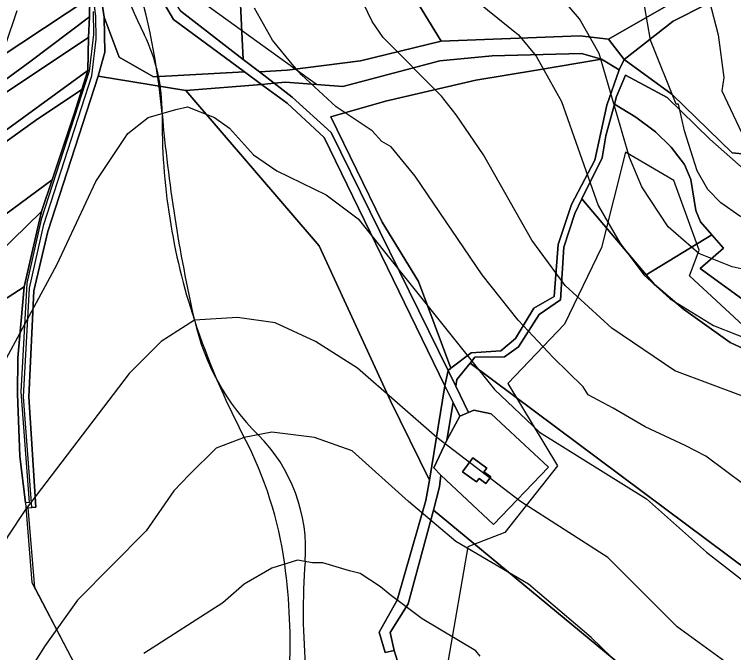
# Model space of a CAD drawing. Extents: x -510989 to -501240, y -1184665 to -1176089.
# Drawn here: x -504094 to -503824.4, y -1182213.7 to -1181974.3 of the extents above; entities that cross this region are included whole.
import ezdxf

# ---------------------------------------------------------------- set-up
doc = ezdxf.new("R2010")
doc.units = 0
for name, color, linetype in [('lesni_pozemek', 7, 'Continuous'), ('NAVRH_interakcni_prvky', 7, 'Continuous'), ('NAVRH_rozvodnice', 7, 'Continuous'), ('orna_puda', 7, 'Continuous'), ('ostatni_plocha_x_jina_plocha', 7, 'Continuous'), ('ostatni_plocha_x_neplodna_puda', 7, 'Continuous'), ('ostatni_plocha_x_ostatni_komunikace', 7, 'Continuous'), ('popis', 7, 'Continuous'), ('STAV_povodi', 7, 'Continuous'), ('STAV_systematicke_odvodneni', 7, 'Continuous'), ('STAV_zaplavove_uzemi', 7, 'Continuous'), ('trvaly_travni_porost', 7, 'Continuous'), ('vrstevnice_01', 7, 'Continuous'), ('vrstevnice_02', 7, 'Continuous'), ('zastavena_plocha_a_nadvori', 7, 'Continuous')]:
    doc.layers.add(name, color=color, linetype=linetype)

msp = doc.modelspace()

# ---------------------------------------------------------------- linework, layer by layer
at = {"layer": 'lesni_pozemek'}
for points in [[(-503881.35, -1181989.05), (-503873.91, -1181991.08), (-503898.28, -1181995.25), (-503921.05, -1181999.05), (-503954.88, -1182006.83), (-503975.41, -1182012.73), (-503956.18, -1182052.3), (-503942.51, -1182074.56), (-503930.41, -1182107.03), (-503931.44, -1182107.84), (-503975.2, -1182018.61), (-503989.92, -1182005.33), (-503996.6, -1182000.17), (-503992.33, -1181999.81), (-503970.86, -1182001.42), (-503934.46, -1181991.81), (-503914.84, -1181989.9)], [(-503867.33, -1181995.07), (-503871.96, -1182008.42), (-503876.44, -1182029.06), (-503885.1, -1182045.66), (-503890.11, -1182060.62), (-503891.68, -1182080.12), (-503899.29, -1182084.47), (-503906.16, -1182095.86), (-503911.67, -1182100.45), (-503922.79, -1182101.2), (-503930.41, -1182107.03), (-503942.51, -1182074.56), (-503956.18, -1182052.3), (-503975.41, -1182012.73), (-503954.88, -1182006.83), (-503921.05, -1181999.05), (-503898.28, -1181995.25), (-503873.91, -1181991.08)], [(-504068.72, -1182002.53), (-504071.49, -1182011.25), (-504079.83, -1182036.37), (-504112.59, -1182060.48), (-504143.77, -1182081.92), (-504186.66, -1182113.76), (-504247.56, -1182152.56), (-504283.09, -1182175.02), (-504283.14, -1182174.9), (-504290.59, -1182160.1), (-504294.81, -1182152.48), (-504254.01, -1182125.59), (-504198.98, -1182091.04), (-504175.66, -1182074.94), (-504143.34, -1182053.99), (-504125.1, -1182042.26), (-504106.59, -1182028.7), (-504086.07, -1182014.15)], [(-504029.66, -1182002.93), (-504001.4, -1182000.58), (-503991.78, -1182007.68), (-503977.86, -1182020.51), (-503932.62, -1182113.62), (-503938.34, -1182149.04), (-503953.01, -1182119.29), (-503979.79, -1182061.16)], [(-504079.83, -1182036.37), (-504083.78, -1182048.25), (-504106.04, -1182069.91), (-504133.82, -1182091.15), (-504156, -1182106.69), (-504184.3, -1182127.21), (-504204.22, -1182139.3), (-504250.24, -1182169.45), (-504277.6, -1182187.17), (-504283.09, -1182175.02), (-504247.56, -1182152.56), (-504186.66, -1182113.76), (-504143.77, -1182081.92), (-504112.59, -1182060.48)], [(-504083.78, -1182048.25), (-504090.32, -1182076.47), (-504131.78, -1182103.26), (-504202.8, -1182153.45), (-504243.96, -1182185.46), (-504271.53, -1182208.49), (-504272.39, -1182199.18), (-504277.6, -1182187.17), (-504250.24, -1182169.45), (-504204.22, -1182139.3), (-504184.3, -1182127.21), (-504156, -1182106.69), (-504133.82, -1182091.15), (-504106.04, -1182069.91)]]:
    msp.add_lwpolyline(points, close=True, dxfattribs=at)
for points in [[(-504066.42, -1182227.36), (-504086.38, -1182189.26), (-504088.87, -1182159.39), (-504087.48, -1182159.25), (-504086, -1182159.08), (-504088.53, -1182117.8), (-504086.76, -1182078.07), (-504081.51, -1182055.76), (-504062.62, -1181997.5), (-504029.66, -1182002.93), (-503979.79, -1182061.16), (-503953.01, -1182119.29), (-503938.34, -1182149.04), (-503939.73, -1182156.64), (-503950.47, -1182194.03), (-503957.21, -1182206.01), (-503955.02, -1182213.6), (-503951.64, -1182212.9), (-503950.42, -1182216.86)], [(-504290.05, -1182226.8), (-504279.49, -1182208.91), (-504274.3, -1182210.8), (-504271.53, -1182208.49), (-504243.96, -1182185.46), (-504202.8, -1182153.45), (-504131.78, -1182103.26), (-504090.32, -1182076.47), (-504092.71, -1182103.12), (-504092.78, -1182116.61), (-504091.97, -1182139.96), (-504089.88, -1182157.56), (-504087.39, -1182187.43), (-504067.44, -1182225.52)]]:
    msp.add_lwpolyline(points, dxfattribs=at)
at = {"layer": 'NAVRH_interakcni_prvky'}
msp.add_lwpolyline([(-504079.7, -1181588.35), (-504079.7, -1181678.45), (-504061.98, -1181805.48), (-504033.91, -1181962.05), (-503980.74, -1182000.45)], dxfattribs=at)
at = {"layer": 'NAVRH_rozvodnice'}
for centre, radius, start, end in [((-504285.91, -1182032.83), 248.21, 4.9294, 17.4963), ((-503471.51, -1181962.59), 569.2, 184.9294, 192.8314), ((-503940.47, -1182069.4), 88.24, 192.8314, 225.1863), ((-504045.24, -1182174.86), 60.42, 355.5955, 45.1863), ((-503741.73, -1182198.24), 243.99, 175.5955, 185.353)]:
    msp.add_arc(centre, radius, start, end, dxfattribs=at)
at = {"layer": 'orna_puda'}
for points in [[(-504090.72, -1181956.17), (-504069.07, -1181942.53), (-504065.65, -1181967.96), (-504099.78, -1181990.61), (-504110.66, -1181997.35), (-504145.19, -1182022.66), (-504227.98, -1182071.97), (-504278.43, -1182103.01), (-504305.04, -1182120.09), (-504319.07, -1182102.6), (-504294.68, -1182086.84), (-504229, -1182049.18), (-504188.58, -1182023.99), (-504149.47, -1181997.61)], [(-503821.52, -1181963.89), (-503796.02, -1181974.83), (-503794.92, -1181987.31), (-503800.03, -1182007.6), (-503808.7, -1182020.96), (-503816.24, -1182027.09), (-503824.94, -1182026.22), (-503847.37, -1182004.36), (-503865.39, -1181991.29), (-503847.09, -1181976.85)], [(-504065.84, -1181975.19), (-504066.26, -1181982.97), (-504101.5, -1182006.36), (-504134.77, -1182032.61), (-504165.82, -1182051.6), (-504207.9, -1182079.62), (-504270.82, -1182118.51), (-504301.13, -1182138.3), (-504303.56, -1182131.32), (-504141.26, -1182031.06), (-504088.19, -1181992.09)], [(-504066.26, -1181982.97), (-504066.48, -1181995.33), (-504144.5, -1182052.3), (-504217.19, -1182097.81), (-504297.44, -1182147.1), (-504299.97, -1182141.91), (-504301.13, -1182138.3), (-504270.82, -1182118.51), (-504207.9, -1182079.62), (-504165.82, -1182051.6), (-504134.77, -1182032.61), (-504101.5, -1182006.36)]]:
    msp.add_lwpolyline(points, close=True, dxfattribs=at)
at = {"layer": 'ostatni_plocha_x_jina_plocha'}
for points in [[(-503923.72, -1182123.59), (-503921.73, -1182122.73), (-503915.24, -1182124.11), (-503893.75, -1182144.09), (-503914.38, -1182165.65), (-503934.15, -1182147.13), (-503936.78, -1182144.38), (-503931.84, -1182134.03), (-503927.06, -1182125.05)], [(-503922.12, -1182140.67), (-503925.96, -1182145.83), (-503920.77, -1182149.68), (-503919.79, -1182148.37), (-503917.23, -1182150.27), (-503915.4, -1182147.82), (-503918, -1182145.89), (-503916.9, -1182144.52)]]:
    msp.add_lwpolyline(points, close=True, dxfattribs=at)
at = {"layer": 'ostatni_plocha_x_neplodna_puda'}
msp.add_lwpolyline([(-503818.64, -1182082.93), (-503836.95, -1182069.59), (-503828.21, -1182062.06), (-503832.56, -1182057.06), (-503836.85, -1182052.15), (-503838.53, -1182047.85), (-503840.46, -1182036.21), (-503842.77, -1182030.57), (-503847.82, -1182024.14), (-503853.69, -1182018.33), (-503860.99, -1182012.84), (-503869.02, -1182007.97), (-503868.24, -1182005.12), (-503864.91, -1181997.18), (-503849.34, -1182005.52), (-503833.27, -1182021.1), (-503820.43, -1182032.56)], dxfattribs=at)
at = {"layer": 'ostatni_plocha_x_ostatni_komunikace'}
for points in [[(-504065.1, -1181944.19), (-504060.33, -1181975.34), (-504060.03, -1181988.51), (-504062.62, -1181997.5), (-504081.51, -1182055.76), (-504086.76, -1182078.07), (-504088.53, -1182117.8), (-504086, -1182159.08), (-504087.48, -1182159.25), (-504090.6, -1182117.71), (-504088.29, -1182076.96), (-504082.95, -1182053.09), (-504064.99, -1181997.4), (-504063.3, -1181983.64), (-504063.42, -1181975.09), (-504071.06, -1181914.67)], [(-504031.55, -1181973.18), (-504008.2, -1181991.23), (-504002.12, -1181995.92), (-503996.6, -1182000.17), (-504001.4, -1182000.58), (-504007.77, -1181995.87), (-504034.34, -1181976.25), (-504043.72, -1181960.14)], [(-504064.41, -1181973.31), (-504064.29, -1181981.86), (-504065.98, -1181995.61), (-504083.95, -1182051.29), (-504089.29, -1182075.15), (-504091.61, -1182115.89), (-504088.49, -1182157.42), (-504089.88, -1182157.56), (-504091.97, -1182139.96), (-504092.78, -1182116.61), (-504092.71, -1182103.12), (-504090.32, -1182076.47), (-504083.78, -1182048.25), (-504079.83, -1182036.37), (-504071.49, -1182011.25), (-504068.72, -1182002.53), (-504066.48, -1181995.33), (-504066.26, -1181982.97), (-504065.84, -1181975.19), (-504065.65, -1181967.96)], [(-503820.43, -1182032.56), (-503833.27, -1182021.1), (-503849.34, -1182005.52), (-503864.91, -1181997.18), (-503868.24, -1182005.12), (-503869.02, -1182007.97), (-503872.27, -1182019.83), (-503873.71, -1182028.19), (-503881.23, -1182043.49), (-503883.95, -1182049.01), (-503888.07, -1182061.62), (-503889.23, -1182081.39), (-503897.24, -1182086.85), (-503904.98, -1182099.05), (-503910.28, -1182102.74), (-503921.38, -1182102.94), (-503923.1, -1182105.13), (-503928.15, -1182111.25), (-503928.56, -1182113.73), (-503931.44, -1182107.84), (-503930.41, -1182107.03), (-503922.79, -1182101.2), (-503911.67, -1182100.45), (-503906.16, -1182095.86), (-503899.29, -1182084.47), (-503891.68, -1182080.12), (-503890.11, -1182060.62), (-503885.1, -1182045.66), (-503876.44, -1182029.06), (-503871.96, -1182008.42), (-503867.33, -1181995.07), (-503865.39, -1181991.29), (-503847.37, -1182004.36), (-503824.94, -1182026.22), (-503816.24, -1182027.09)]]:
    msp.add_lwpolyline(points, dxfattribs=at)
for points in [[(-504001.4, -1182000.58), (-503996.6, -1182000.17), (-503989.92, -1182005.33), (-503975.2, -1182018.61), (-503931.44, -1182107.84), (-503932.62, -1182113.62), (-503977.86, -1182020.51), (-503991.78, -1182007.68)], [(-503932.62, -1182113.62), (-503931.44, -1182107.84), (-503928.56, -1182113.73), (-503923.72, -1182123.59), (-503927.06, -1182125.05), (-503929.56, -1182119.92)], [(-503929.56, -1182119.92), (-503931.84, -1182134.03), (-503936.78, -1182144.38), (-503934.15, -1182147.13), (-503934.67, -1182151.57), (-503936.91, -1182160.27), (-503946.42, -1182195.4), (-503953.08, -1182206.13), (-503951.64, -1182212.9), (-503955.02, -1182213.6), (-503957.21, -1182206.01), (-503950.47, -1182194.03), (-503939.73, -1182156.64), (-503938.34, -1182149.04), (-503932.62, -1182113.62)], [(-503927.06, -1182125.05), (-503931.84, -1182134.03), (-503929.56, -1182119.92)]]:
    msp.add_lwpolyline(points, close=True, dxfattribs=at)
at = {"layer": 'popis'}
msp.add_lwpolyline([(-504066.42, -1182227.36), (-504086.38, -1182189.26), (-504088.87, -1182159.39), (-504087.48, -1182159.25), (-504090.6, -1182117.71), (-504088.29, -1182076.96), (-504082.95, -1182053.09), (-504073.97, -1182025.25), (-504064.99, -1181997.4), (-504063.3, -1181983.64), (-504063.42, -1181975.09), (-504067.24, -1181944.88), (-504071.06, -1181914.67), (-504076.45, -1181904.61), (-504081.89, -1181882.43), (-504084.63, -1181863.86), (-504087.17, -1181825.39), (-504086.61, -1181776.22), (-504093.74, -1181716.67), (-504092.52, -1181681.87), (-504092.16, -1181671.09), (-504069.32, -1181607.61), (-504042.31, -1181565.62)], dxfattribs=at)
at = {"layer": 'STAV_povodi'}
for centre, radius, start, end in [((-503901.81, -1181910.84), 160.17, 189.5822, 206.335), ((-504103.7, -1182010.77), 65.1, 359.3595, 26.335), ((-503801.51, -1182014.15), 237.11, 179.3595, 198.4013), ((-503744.38, -1181995.14), 297.33, 198.4013, 207.6233), ((-504135.94, -1182200.05), 144.61, 7.7698, 27.6233), ((-504211.69, -1182210.39), 221.07, 357.1184, 7.7698)]:
    msp.add_arc(centre, radius, start, end, dxfattribs=at)
at = {"layer": 'STAV_systematicke_odvodneni'}
for p, q in [((-503864.91, -1182026.05), (-503873.95, -1182061.71)), ((-503846.82, -1182036.69), (-503864.91, -1182026.05)), ((-503837.25, -1182062.77), (-503846.82, -1182036.69)), ((-503873.95, -1182061.71), (-503887.79, -1182090.45)), ((-503840.97, -1182072.35), (-503837.25, -1182062.77)), ((-503820.76, -1182090.98), (-503840.97, -1182072.35)), ((-503887.79, -1182090.45), (-503909.07, -1182112.8)), ((-503909.07, -1182112.8), (-503890.45, -1182143.67)), ((-503890.45, -1182143.67), (-503910.13, -1182168.68)), ((-503910.13, -1182168.68), (-503923.96, -1182174)), ((-503923.96, -1182174), (-503931.41, -1182216.58))]:
    msp.add_line(p, q, dxfattribs=at)
at = {"layer": 'STAV_zaplavove_uzemi'}
msp.add_spline([(-502250.32, -1184002.61), (-502355.07, -1183875.41), (-502442.37, -1183790.61), (-502477.29, -1183700.82), (-502532.16, -1183578.61), (-502567.08, -1183448.91), (-502626.05, -1183402.34), (-502705.41, -1183380.59), (-502814.2, -1183349.87), (-502882.03, -1183297.39), (-502931.95, -1183237.24), (-503042.02, -1183107.97), (-503139.64, -1183018.94), (-503222.14, -1182957.59), (-503308.56, -1182839.96), (-503316.24, -1182784.92), (-503330.32, -1182756.77), (-503348.24, -1182719.65), (-503334.16, -1182651.82), (-503323.92, -1182595.5), (-503313.68, -1182526.39), (-503294.1, -1182480.5), (-503251.86, -1182396.03), (-503229.34, -1182314.37), (-503216.1, -1182227.15), (-503242.43, -1182174.5), (-503271.86, -1182129.59), (-503287.34, -1182081.58), (-503343.88, -1182028.1), (-503361.79, -1182008.91), (-503396.35, -1181952.59), (-503442.43, -1181933.39), (-503497.46, -1181888.6), (-503525.62, -1181860.44), (-503528.18, -1181837.4), (-503548.66, -1181767.01), (-503558.9, -1181729.89), (-503576.82, -1181682.53), (-503578.1, -1181621.1), (-503567.86, -1181572.46), (-503552.5, -1181536.63), (-503538.04, -1181458.36), (-503518.33, -1181411.9), (-503509.88, -1181341.51), (-503497.21, -1181207.63), (-503499.77, -1181097.56), (-503498.02, -1181031.35), (-503510.82, -1180970.85), (-503549.22, -1180952.23), (-503571.32, -1180940.6), (-503605.07, -1180937.11), (-503651.61, -1180939.44), (-503671.39, -1180917.33), (-503679.53, -1180892.89), (-503713.27, -1180871.95), (-503727.24, -1180859.15), (-503734.22, -1180833.55), (-503728.4, -1180799.81), (-503741.2, -1180770.72), (-503722.82, -1180725.17), (-503721.54, -1180703.41), (-503731.78, -1180697.01), (-503767.61, -1180699.57), (-503790.65, -1180697.01), (-503817.53, -1180697.01), (-503861.04, -1180686.77), (-503889.2, -1180675.25), (-503900.72, -1180668.85), (-503953.2, -1180679.09), (-503997.99, -1180697.01), (-504063.27, -1180722.61), (-504109.34, -1180749.49), (-504142.62, -1180776.36), (-504177.18, -1180796.84), (-504211.73, -1180817.32), (-504414.98, -1180961.5), (-504472.7, -1180998.11), (-504544.51, -1181068.5), (-504600.82, -1181143.12), (-504621.94, -1181196.62), (-504641.65, -1181267.01), (-504660.25, -1181350.62), (-504634.7, -1181398.32), (-504617.66, -1181447.72), (-504600.62, -1181492.01), (-504587, -1181548.23), (-504592.11, -1181628.29), (-504569.96, -1181682.81), (-504568.26, -1181664.07), (-504554.63, -1181621.48), (-504547.82, -1181597.63)], degree=3, dxfattribs=at)
at = {"layer": 'trvaly_travni_porost'}
for points in [[(-504028.96, -1181902.35), (-504012.33, -1181905.82), (-504008.2, -1181991.23), (-504031.55, -1181973.18), (-504040.52, -1181959.43), (-504049.88, -1181905.36), (-504032.45, -1181902.85)], [(-504066.47, -1181913.32), (-504053.57, -1181907.3), (-504043.72, -1181960.14), (-504034.34, -1181976.25), (-504007.77, -1181995.87), (-504041.84, -1181997.75), (-504054.68, -1181990.33), (-504060.33, -1181975.34), (-504065.1, -1181944.19)], [(-503994.41, -1181909.66), (-503987.46, -1181911.16), (-503982.78, -1181922.41), (-503974.32, -1181918.33), (-503933.99, -1181984.36), (-503964.23, -1181991.74), (-503991.72, -1181995.3), (-504002.12, -1181995.92), (-504008.2, -1181991.23), (-504012.33, -1181905.82)], [(-503918.79, -1181908.72), (-503868.78, -1181935.86), (-503827.79, -1181958.63), (-503871.27, -1181983.68), (-503882.05, -1181982.42), (-503933.99, -1181984.36), (-503974.32, -1181918.33)], [(-503808.27, -1181943.38), (-503813.41, -1181947.73), (-503822.44, -1181959.84), (-503821.52, -1181963.89), (-503847.09, -1181976.85), (-503865.39, -1181991.29), (-503871.27, -1181983.68), (-503827.79, -1181958.63), (-503811.49, -1181939.02)], [(-504065.65, -1181967.96), (-504065.84, -1181975.19), (-504088.19, -1181992.09), (-504141.26, -1182031.06), (-504303.56, -1182131.32), (-504305.98, -1182126.06), (-504305.04, -1182120.09), (-504278.43, -1182103.01), (-504227.98, -1182071.97), (-504145.19, -1182022.66), (-504110.66, -1181997.35), (-504099.78, -1181990.61)], [(-504060.33, -1181975.34), (-504054.68, -1181990.33), (-504041.84, -1181997.75), (-504007.77, -1181995.87), (-504001.4, -1182000.58), (-504029.66, -1182002.93), (-504062.62, -1181997.5), (-504060.03, -1181988.51)], [(-503882.05, -1181982.42), (-503871.27, -1181983.68), (-503865.39, -1181991.29), (-503867.33, -1181995.07), (-503873.91, -1181991.08), (-503881.35, -1181989.05), (-503914.84, -1181989.9), (-503934.46, -1181991.81), (-503970.86, -1182001.42), (-503992.33, -1181999.81), (-503996.6, -1182000.17), (-504002.12, -1181995.92), (-503991.72, -1181995.3), (-503964.23, -1181991.74), (-503933.99, -1181984.36)], [(-504066.48, -1181995.33), (-504068.72, -1182002.53), (-504086.07, -1182014.15), (-504106.59, -1182028.7), (-504125.1, -1182042.26), (-504143.34, -1182053.99), (-504144.5, -1182052.3)], [(-503869.02, -1182007.97), (-503860.99, -1182012.84), (-503853.69, -1182018.33), (-503847.82, -1182024.14), (-503842.77, -1182030.57), (-503840.46, -1182036.21), (-503838.53, -1182047.85), (-503836.85, -1182052.15), (-503832.56, -1182057.06), (-503857.1, -1182071.95), (-503881.23, -1182043.49), (-503873.71, -1182028.19), (-503872.27, -1182019.83)], [(-503881.23, -1182043.49), (-503857.1, -1182071.95), (-503854.02, -1182075.59), (-503843.17, -1182084.88), (-503825.7, -1182097.38), (-503820.3, -1182099.84), (-503731.52, -1182142.72), (-503775.54, -1182186.03), (-503794.23, -1182201.42), (-503923.1, -1182105.13), (-503921.38, -1182102.94), (-503910.28, -1182102.74), (-503904.98, -1182099.05), (-503897.24, -1182086.85), (-503889.23, -1182081.39), (-503888.07, -1182061.62), (-503883.95, -1182049.01)], [(-503832.56, -1182057.06), (-503828.21, -1182062.06), (-503836.95, -1182069.59), (-503818.64, -1182082.93), (-503813.29, -1182086.82), (-503820.3, -1182099.84), (-503825.7, -1182097.38), (-503843.17, -1182084.88), (-503854.02, -1182075.59), (-503857.1, -1182071.95)], [(-503923.1, -1182105.13), (-503794.23, -1182201.42), (-503807.14, -1182213.56), (-503838.96, -1182241.23), (-503936.91, -1182160.27), (-503934.67, -1182151.57), (-503934.15, -1182147.13), (-503914.38, -1182165.65), (-503893.75, -1182144.09), (-503915.24, -1182124.11), (-503921.73, -1182122.73), (-503923.72, -1182123.59), (-503928.56, -1182113.73), (-503928.15, -1182111.25)], [(-503946.42, -1182195.4), (-503936.91, -1182160.27), (-503838.96, -1182241.23), (-503845.1, -1182246.6), (-503878.44, -1182275.73), (-503950.42, -1182216.86), (-503951.64, -1182212.9), (-503953.08, -1182206.13)]]:
    msp.add_lwpolyline(points, close=True, dxfattribs=at)
at = {"layer": 'vrstevnice_01'}
for points in [[(-503932.19, -1181960), (-503905, -1181982), (-503898.41, -1181990), (-503888.91, -1182007), (-503875.09, -1182046), (-503867, -1182060), (-503858.09, -1182072), (-503848.19, -1182081), (-503831.91, -1182091), (-503814.19, -1182098), (-503798.41, -1182101), (-503785.59, -1182107), (-503773.41, -1182114), (-503748.41, -1182137), (-503738.09, -1182144), (-503728.09, -1182154), (-503713.41, -1182178), (-503705.19, -1182197), (-503692.81, -1182216)], [(-504093.09, -1181973), (-504097.5, -1181986)], [(-503820.09, -1182151), (-503834.81, -1182140), (-503842.5, -1182136), (-503857.59, -1182129), (-503869.59, -1182122), (-503878.91, -1182117), (-503880.81, -1182114), (-503892, -1182103), (-503905.19, -1182089), (-503918.69, -1182072), (-503943.81, -1182035), (-503952.81, -1182024), (-503956.31, -1182022), (-503959.91, -1182018), (-503973.31, -1182009), (-503986.41, -1181997), (-503989.91, -1181993), (-503997.19, -1181984), (-504004, -1181972)], [(-503756.91, -1182062), (-503770.41, -1182055), (-503771, -1182055), (-503796.5, -1182057), (-503809, -1182055), (-503822, -1182050), (-503829.19, -1182045), (-503834, -1182040), (-503838, -1182033), (-503842.81, -1182018), (-503845, -1182008), (-503845.91, -1182008), (-503855.5, -1181984), (-503857.81, -1181971)], [(-503826.31, -1182218), (-503845.5, -1182204), (-503871.59, -1182178), (-503904.31, -1182157), (-503935.59, -1182133), (-503965.31, -1182107), (-503981.09, -1182097), (-503996.19, -1182090), (-504010.41, -1182088), (-504026.5, -1182089), (-504038.91, -1182097), (-504051, -1182109), (-504089.81, -1182160), (-504096.41, -1182170), (-504105.69, -1182189), (-504111.59, -1182204), (-504123.81, -1182247)], [(-503919.41, -1182215), (-503921, -1182213), (-503941.19, -1182201), (-503953.09, -1182192), (-503956.69, -1182189), (-503964.41, -1182184), (-503968.31, -1182183), (-503978.41, -1182180), (-503982.19, -1182180), (-503987.81, -1182179), (-503997.5, -1182182), (-504007.81, -1182188), (-504015.91, -1182195), (-504045.5, -1182214)]]:
    msp.add_lwpolyline(points, dxfattribs=at)
at = {"layer": 'vrstevnice_02'}
for points in [[(-503887.5, -1182076), (-503900, -1182059), (-503918.09, -1182027), (-503928.41, -1182012), (-503933.91, -1182005), (-503955.81, -1181983), (-503959.81, -1181977), (-503968, -1181960)], [(-503639.09, -1182223), (-503656.19, -1182211), (-503665.5, -1182202), (-503677.69, -1182183), (-503690.69, -1182155), (-503700.69, -1182137), (-503711.09, -1182127), (-503743, -1182105), (-503765.19, -1182083), (-503783.69, -1182072), (-503798.31, -1182066), (-503820.41, -1182070), (-503824.91, -1182069), (-503837.41, -1182064), (-503848.91, -1182054), (-503858.81, -1182039), (-503863.41, -1182028), (-503874.81, -1181989), (-503882.19, -1181976), (-503890.59, -1181966)], [(-503833.5, -1181969), (-503830.19, -1181982), (-503828.09, -1181998), (-503828.81, -1182003), (-503820.31, -1182021)], [(-504151.91, -1182246), (-504137.19, -1182192), (-504124.31, -1182155), (-504111, -1182129), (-504078, -1182068), (-504063.41, -1182037), (-504051.41, -1182019), (-504043.81, -1182013), (-504033.41, -1182010), (-504029.09, -1182009), (-504019, -1182013), (-504013.31, -1182017), (-504004.31, -1182027), (-503995.59, -1182033), (-503977.09, -1182042), (-503965.09, -1182051), (-503914, -1182115), (-503897.19, -1182131), (-503857, -1182156), (-503834.59, -1182176), (-503807.5, -1182197), (-503791.09, -1182218)], [(-503712.69, -1182228), (-503728.59, -1182204), (-503745.69, -1182173), (-503758.31, -1182158), (-503783.41, -1182141), (-503790.91, -1182133), (-503806.31, -1182123), (-503846.41, -1182108), (-503870, -1182092), (-503887.5, -1182076)], [(-503842.69, -1182242), (-503877.81, -1182208), (-503901.31, -1182188), (-503928.5, -1182172), (-503946.31, -1182157), (-503967.31, -1182138), (-503981.5, -1182133), (-503997.5, -1182131), (-504007.81, -1182133), (-504018.31, -1182137), (-504028.5, -1182147), (-504034.19, -1182153), (-504044.59, -1182168), (-504070.31, -1182194), (-504082.5, -1182211), (-504091.31, -1182225)]]:
    msp.add_lwpolyline(points, dxfattribs=at)
at = {"layer": 'zastavena_plocha_a_nadvori'}
msp.add_lwpolyline([(-503922.12, -1182140.67), (-503916.9, -1182144.52), (-503918, -1182145.89), (-503915.4, -1182147.82), (-503917.23, -1182150.27), (-503919.79, -1182148.37), (-503920.77, -1182149.68), (-503925.96, -1182145.83)], close=True, dxfattribs=at)

doc.saveas('drawing.dxf')
